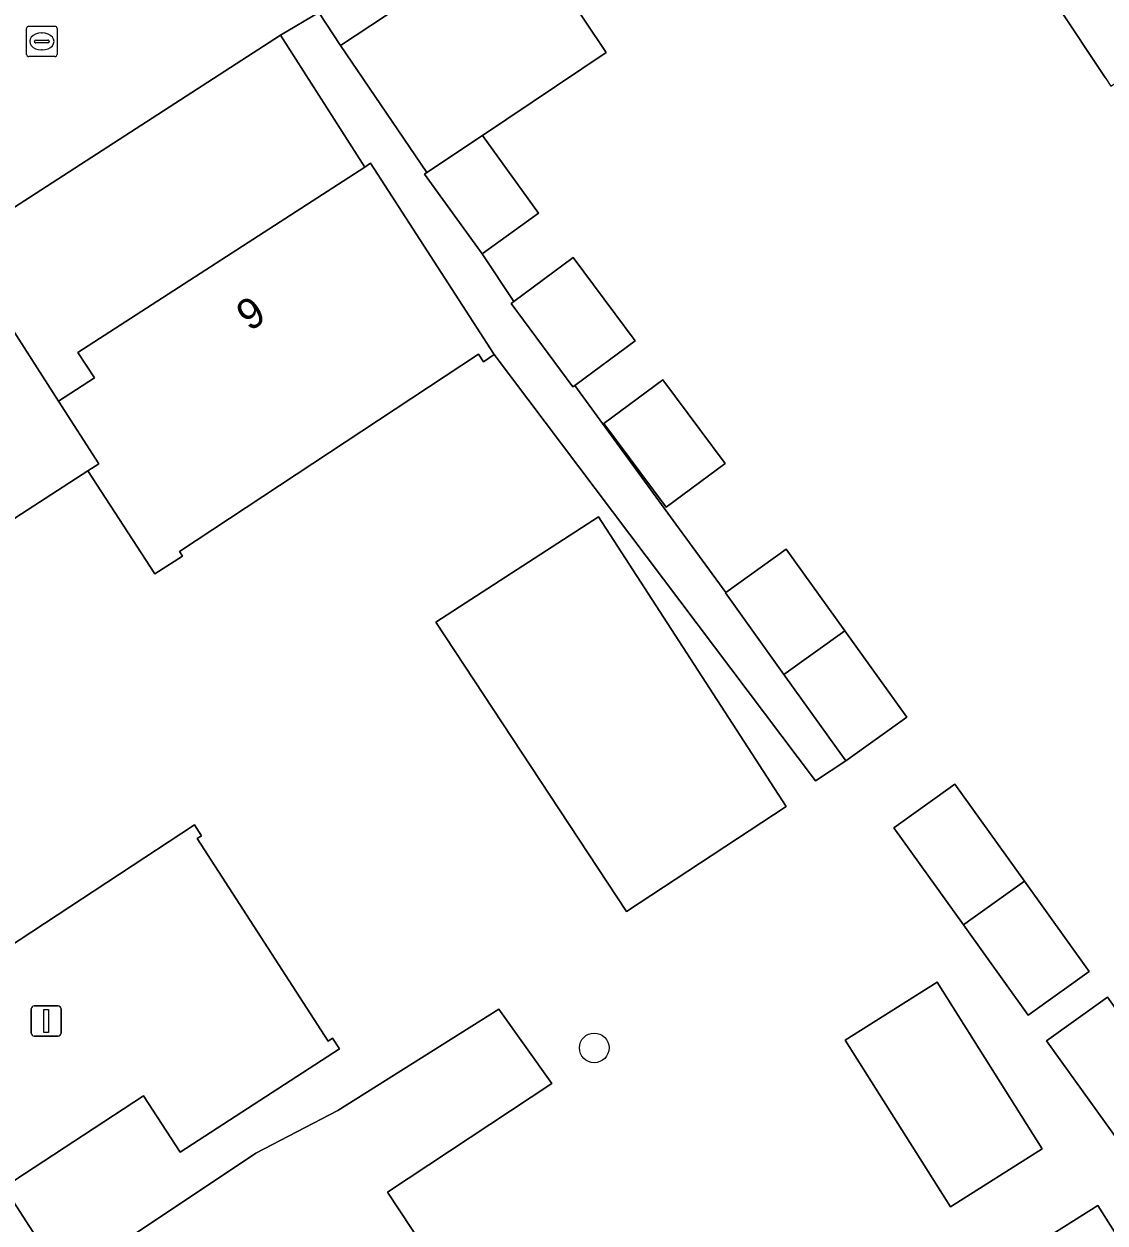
# Model space of a CAD drawing. Extents: x 159716 to 160783, y 383290 to 384031.
# Drawn here: x 160250.18 to 160285.8, y 383462.26 to 383501.77 of the extents above; entities that cross this region are included whole.
import ezdxf

# ---------------------------------------------------------------- set-up
doc = ezdxf.new("R2010")
doc.units = 0
for name, color, linetype in [('IMGEO_Boom', 7, 'Continuous'), ('IMGEO_Erf', 7, 'Continuous'), ('IMGEO_Kolk', 7, 'Continuous'), ('IMGEO_Lichtmast', 7, 'Continuous'), ('IMGEO_Pand', 7, 'Continuous'), ('IMGEO_Pand_nummerreeks', 7, 'Continuous'), ('IMGEO_Rijbaan_lokaal_open', 7, 'Continuous'), ('IMGEO_Voetpad_open', 7, 'Continuous')]:
    doc.layers.add(name, color=color, linetype=linetype)

msp = doc.modelspace()

# ---------------------------------------------------------------- linework, layer by layer
at = {"layer": 'IMGEO_Boom'}
msp.add_circle((160268.965, 383468.028), 0.489, dxfattribs=at)
at = {"layer": 'IMGEO_Erf'}
for points in [[(160285.798, 383500), (160284.212, 383502.398), (160289.284, 383505.769)], [(160266.569, 383505.002), (160269.362, 383500.822), (160265.283, 383498.095), (160267.133, 383495.533), (160265.268, 383494.187), (160266.314, 383492.623), (160268.276, 383494.074), (160270.311, 383491.322), (160268.324, 383489.852), (160271.657, 383485.287), (160273.303, 383483.038), (160275.292, 383484.464), (160277.223, 383481.772), (160279.261, 383478.929), (160277.255, 383477.491), (160276.252, 383476.829), (160265.674, 383490.871), (160265.313, 383490.638), (160265.153, 383490.885), (160255.298, 383484.381), (160255.396, 383484.23), (160254.493, 383483.647), (160252.284, 383487.041), (160246.088, 383483.037)], [(160245.895, 383468.879), (160255.796, 383475.378), (160256.03, 383475.017), (160255.887, 383474.924), (160260.194, 383468.254), (160260.345, 383468.352), (160260.577, 383467.995), (160255.325, 383464.588), (160254.12, 383466.445), (160249.528, 383463.438), (160251.516, 383460.351), (160257.818, 383464.559), (160260.523, 383465.968), (160265.823, 383469.301), (160267.564, 383466.855), (160262.154, 383463.273), (160264.169, 383460.231)]]:
    msp.add_lwpolyline(points, dxfattribs=at)
for points in [[(160258.634, 383501.395), (160247.982, 383494.521), (160251.312, 383489.341), (160252.496, 383490.101), (160251.955, 383490.943), (160261.403, 383497.051)], [(160271.332, 383485.841), (160269.287, 383488.606), (160271.231, 383490.044), (160273.277, 383487.278)], [(160275.29, 383475.984), (160270.03, 383472.517), (160263.742, 383482.056), (160269.102, 383485.53)], [(160283.137, 383473.524), (160285.27, 383470.549), (160283.264, 383469.111), (160281.131, 383472.085), (160278.838, 383475.282), (160280.845, 383476.721)], [(160280.261, 383470.197), (160283.729, 383464.705), (160280.701, 383462.792), (160277.233, 383468.284)], [(160285.877, 383469.703), (160288.737, 383465.714), (160291.917, 383461.28), (160289.911, 383459.841), (160286.731, 383464.275), (160283.87, 383468.265)], [(160285.563, 383462.838), (160287.91, 383459.117), (160283.513, 383456.344), (160281.167, 383460.066)]]:
    msp.add_lwpolyline(points, close=True, dxfattribs=at)
at = {"layer": 'IMGEO_Kolk'}
for p, q in [((160250.264, 383500.765), (160250.264, 383501.617)), ((160250.339, 383501.691), (160251.191, 383501.691)), ((160250.752, 383501.471), (160250.777, 383501.471)), ((160251.265, 383501.617), (160251.265, 383500.765)), ((160250.523, 383501.185), (160250.523, 383501.197)), ((160250.961, 383501.148), (160250.563, 383501.148)), ((160250.566, 383501.234), (160250.964, 383501.234)), ((160251.007, 383501.197), (160251.007, 383501.185)), ((160251.191, 383500.691), (160250.339, 383500.691)), ((160250.775, 383500.911), (160250.75, 383500.911))]:
    msp.add_line(p, q, dxfattribs=at)
for points in [[(160250.264, 383500.765), (160250.264, 383501.617)], [(160250.339, 383501.691), (160251.191, 383501.691)], [(160251.265, 383501.617), (160251.265, 383500.765)], [(160251.191, 383500.691), (160250.339, 383500.691)]]:
    msp.add_lwpolyline(points, dxfattribs=at)
for centre, radius, start, end in [((160250.341, 383501.615), 0.0765, 91.552, 178.448), ((160250.341, 383501.615), 0.0765, 91.552, 178.448), ((160251.189, 383501.615), 0.0765, 1.552, 88.448), ((160251.189, 383501.615), 0.0765, 1.552, 88.448), ((160250.563, 383501.194), 0.0403, 85.8775, 175.7526), ((160250.56, 383501.184), 0.0366, 178.938, 274.7102), ((160250.964, 383501.191), 0.043, 264.8664, 352.4533), ((160250.968, 383501.196), 0.0386, 1.7309, 96.639), ((160250.341, 383500.767), 0.0765, 181.552, 268.448), ((160250.341, 383500.767), 0.0765, 181.552, 268.448), ((160251.189, 383500.767), 0.0765, 271.552, 358.448), ((160251.189, 383500.767), 0.0765, 271.552, 358.448)]:
    msp.add_arc(centre, radius, start, end, dxfattribs=at)
for centre, major_axis, ratio, start_param, end_param in [((160250.751, 383501.191), (-0.387, 0.002), 0.722429, 4.712389, 7.853982), ((160250.776, 383501.191), (-0.39, 0.002), 0.717154, 1.570796, 4.712389)]:
    msp.add_ellipse(centre, major_axis=major_axis, ratio=ratio, start_param=start_param, end_param=end_param, dxfattribs=at)
at = {"layer": 'IMGEO_Lichtmast'}
for p, q in [((160250.512, 383469.414), (160251.302, 383469.414)), ((160251.302, 383469.414), (160250.512, 383469.414)), ((160250.412, 383468.514), (160250.412, 383469.314)), ((160250.412, 383469.314), (160250.412, 383468.514)), ((160251.402, 383469.314), (160251.402, 383468.514)), ((160251.402, 383468.514), (160251.402, 383469.314)), ((160251.302, 383468.414), (160250.512, 383468.414)), ((160250.512, 383468.414), (160251.302, 383468.414))]:
    msp.add_line(p, q, dxfattribs=at)
msp.add_lwpolyline([(160250.832, 383469.289), (160250.982, 383469.289), (160250.982, 383468.539), (160250.832, 383468.539), (160250.832, 383469.289)], dxfattribs=at)
for centre, start, end in [((160250.512, 383469.314), 90, 180), ((160250.512, 383469.314), 90, 180), ((160251.302, 383469.314), 0, 90), ((160251.302, 383469.314), 360, 90), ((160250.512, 383468.514), 180, 270), ((160250.512, 383468.514), 180, 270), ((160251.302, 383468.514), 270, 0), ((160251.302, 383468.514), 270, 0)]:
    msp.add_arc(centre, 0.1, start, end, dxfattribs=at)
at = {"layer": 'IMGEO_Pand'}
for points in [[(160297.647, 383507.427), (160294.884, 383511.612), (160288.299, 383507.258), (160289.284, 383505.769), (160284.212, 383502.398), (160285.798, 383500), (160285.985, 383499.717), (160286.413, 383500)], [(160269.044, 383506.533), (160266.277, 383511.008), (160257.606, 383505.656), (160259.897, 383502.144), (160260.609, 383501.057), (160266.569, 383505.002)], [(160269.362, 383500.822), (160266.569, 383505.002), (160260.609, 383501.057), (160263.451, 383496.869), (160265.283, 383498.095)], [(160265.283, 383498.095), (160263.451, 383496.869), (160263.372, 383496.812), (160265.268, 383494.187), (160267.133, 383495.533)], [(160265.153, 383490.885), (160265.313, 383490.638), (160265.674, 383490.871), (160261.598, 383497.177), (160261.403, 383497.051), (160251.955, 383490.943), (160252.496, 383490.101), (160251.312, 383489.341), (160252.642, 383487.272), (160252.284, 383487.041), (160254.493, 383483.647), (160255.396, 383484.23), (160255.298, 383484.381)], [(160247.982, 383494.521), (160246.782, 383496.388), (160244.292, 383494.785), (160243.875, 383495.457), (160240.462, 383493.259), (160240.889, 383492.595), (160240.094, 383492.083), (160246.088, 383483.037), (160252.284, 383487.041), (160252.642, 383487.272), (160251.312, 383489.341)], [(160266.314, 383492.623), (160266.224, 383492.556), (160268.259, 383489.804), (160268.324, 383489.852), (160270.311, 383491.322), (160268.276, 383494.074)], [(160271.332, 383485.841), (160273.277, 383487.278), (160271.231, 383490.044), (160269.287, 383488.606)], [(160269.102, 383485.53), (160263.742, 383482.056), (160270.03, 383472.517), (160275.29, 383475.984)], [(160275.292, 383484.464), (160273.303, 383483.038), (160273.286, 383483.026), (160275.216, 383480.333), (160277.223, 383481.772)], [(160277.223, 383481.772), (160275.216, 383480.333), (160277.255, 383477.491), (160279.261, 383478.929)], [(160281.131, 383472.085), (160281.302, 383472.207), (160283.137, 383473.524), (160280.845, 383476.721), (160278.838, 383475.282)], [(160260.345, 383468.352), (160260.194, 383468.254), (160255.887, 383474.924), (160256.03, 383475.017), (160255.796, 383475.378), (160245.895, 383468.879), (160249.528, 383463.438), (160254.12, 383466.445), (160255.325, 383464.588), (160260.577, 383467.995)], [(160283.137, 383473.524), (160281.302, 383472.207), (160281.131, 383472.085), (160283.264, 383469.111), (160285.27, 383470.549)], [(160280.261, 383470.197), (160277.233, 383468.284), (160280.701, 383462.792), (160283.729, 383464.705)], [(160286.731, 383464.275), (160288.724, 383465.704), (160288.737, 383465.714), (160285.877, 383469.703), (160283.87, 383468.265)], [(160262.154, 383463.273), (160267.564, 383466.855), (160265.823, 383469.301), (160260.523, 383465.968), (160257.818, 383464.559), (160251.516, 383460.351), (160255.368, 383454.553), (160264.169, 383460.231)], [(160283.513, 383456.344), (160287.91, 383459.117), (160285.563, 383462.838), (160281.167, 383460.066)]]:
    msp.add_lwpolyline(points, close=True, dxfattribs=at)
at = {"layer": 'IMGEO_Rijbaan_lokaal_open'}
for points in [[(160258.634, 383501.395), (160259.897, 383502.144), (160257.606, 383505.656), (160255.384, 383509.071), (160250.132, 383505.812), (160249.354, 383505.355), (160247.924, 383504.568), (160246.408, 383503.805), (160244.809, 383503.084), (160242.729, 383502.512), (160242.684, 383502.5), (160237.218, 383501.868)], [(160246.782, 383496.388), (160247.982, 383494.521), (160258.634, 383501.395)]]:
    msp.add_lwpolyline(points, dxfattribs=at)
at = {"layer": 'IMGEO_Voetpad_open'}
msp.add_lwpolyline([(160268.324, 383489.852), (160268.259, 383489.804), (160266.224, 383492.556), (160266.314, 383492.623), (160265.268, 383494.187), (160263.372, 383496.812), (160263.451, 383496.869), (160260.609, 383501.057), (160259.897, 383502.144), (160258.634, 383501.395), (160261.403, 383497.051), (160261.598, 383497.177), (160265.674, 383490.871), (160276.252, 383476.829), (160277.255, 383477.491), (160275.216, 383480.333), (160273.286, 383483.026), (160273.303, 383483.038), (160271.657, 383485.287)], close=True, dxfattribs=at)
msp.add_lwpolyline([(160259.139, 383448.864), (160255.368, 383454.553), (160251.516, 383460.351), (160249.528, 383463.438), (160245.895, 383468.879), (160239.657, 383478.667), (160235.251, 383485.468), (160231.728, 383484.404), (160229.775, 383483.814), (160222.06, 383481.505), (160214.578, 383479.266), (160214.135, 383479.14), (160208.88, 383477.501), (160207.197, 383482.766), (160205.175, 383482.215), (160203.836, 383481.795), (160202.829, 383481.608), (160201.893, 383481.353)], dxfattribs=at)

# ---------------------------------------------------------------- texts
at = {"layer": 'IMGEO_Pand_nummerreeks'}
msp.add_text('9', height=1, rotation=32.882, dxfattribs=at).set_placement((160257.602, 383491.616))

doc.saveas('drawing.dxf')
